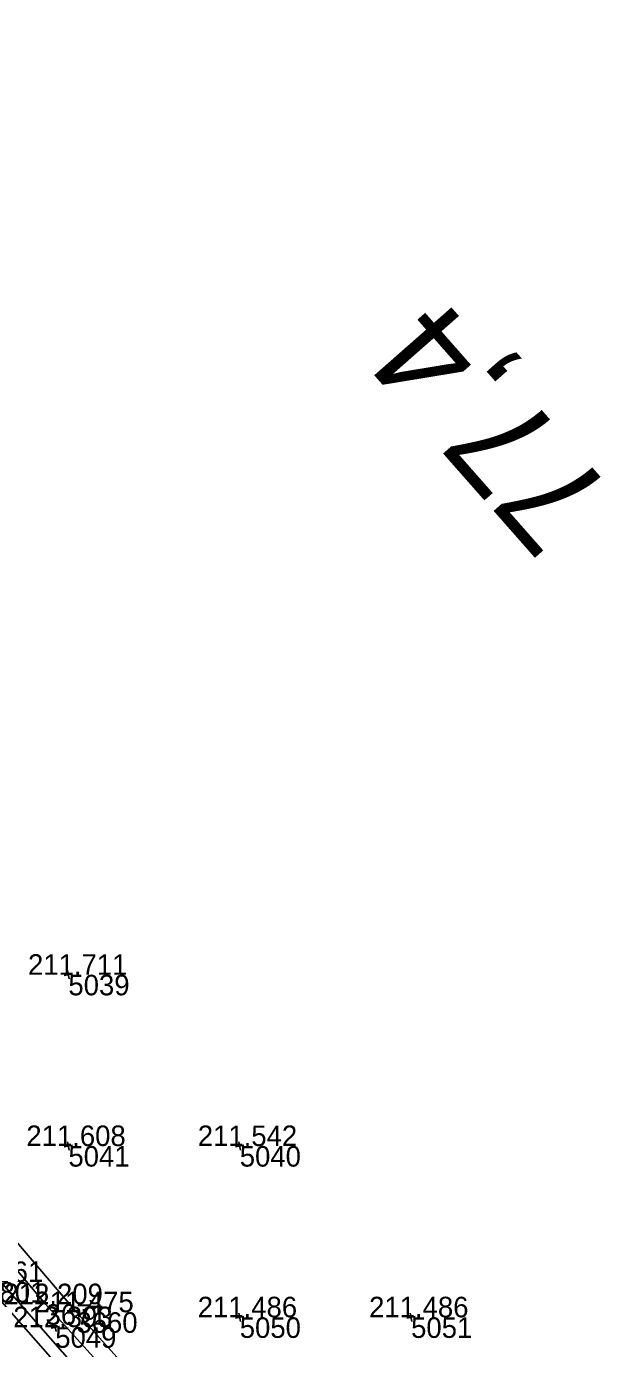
# Model space of a CAD drawing. Extents: x -556590 to -554855, y -1137918 to -1135717.
# Drawn here: x -555552.4 to -555518.9, y -1136561.8 to -1136484.6 of the extents above; entities that cross this region are included whole.
import ezdxf

# ---------------------------------------------------------------- set-up
doc = ezdxf.new("R2010")
doc.units = 0
for name, color, linetype in [('Vrstva 4', 7, 'Continuous'), ('Vrstva 49', 7, 'Continuous'), ('Vrstva 60', 7, 'Continuous'), ('Vrstva 61', 7, 'Continuous'), ('Vrstva 7', 7, 'Continuous')]:
    doc.layers.add(name, color=color, linetype=linetype)

msp = doc.modelspace()

# ---------------------------------------------------------------- linework, layer by layer
at = {"layer": 'Vrstva 4'}
for points in [[(-555527.948, -1136588.271), (-555529.845, -1136586.468), (-555535.205, -1136580.281), (-555544.634, -1136569.624), (-555554.912, -1136557.94), (-555561.607, -1136550.38), (-555568.587, -1136542.487), (-555575.122, -1136534.99), (-555586.388, -1136522.085), (-555596.442, -1136510.594), (-555607.811, -1136497.74), (-555613.591, -1136490.916), (-555614.188, -1136490.137), (-555614.496, -1136489.875), (-555614.865, -1136489.81), (-555615.227, -1136489.544), (-555615.638, -1136488.973), (-555615.944, -1136488.425), (-555617.216, -1136486.813), (-555618.033, -1136485.9), (-555620.12, -1136483.808), (-555629.064, -1136473.626)], [(-555620.889, -1136481.776), (-555617.266, -1136485.877), (-555616.608, -1136486.727), (-555616.229, -1136487.35), (-555615.754, -1136488.048), (-555614.935, -1136489.158), (-555614.508, -1136489.453), (-555614.14, -1136489.564), (-555613.829, -1136489.72), (-555613.471, -1136490.05), (-555612.691, -1136491.001), (-555601.238, -1136504.064), (-555594.724, -1136511.412), (-555586.133, -1136521.236), (-555576.395, -1136532.26), (-555571.093, -1136538.752), (-555569.249, -1136540.97), (-555569.022, -1136541.086), (-555568.815, -1136541.122), (-555568.544, -1136541.236), (-555568.212, -1136541.515), (-555567.584, -1136542.237), (-555558.604, -1136552.63), (-555548.815, -1136563.777)]]:
    msp.add_lwpolyline(points, dxfattribs=at)
at = {"layer": 'Vrstva 49'}
for p, q in [((-555549.754, -1136539.953), (-555550.246, -1136540.047)), ((-555550.047, -1136539.754), (-555549.953, -1136540.246)), ((-555549.754, -1136549.953), (-555550.246, -1136550.047)), ((-555550.047, -1136549.754), (-555549.953, -1136550.246)), ((-555539.754, -1136549.953), (-555540.246, -1136550.047)), ((-555540.047, -1136549.754), (-555539.953, -1136550.246)), ((-555539.754, -1136559.953), (-555540.246, -1136560.047)), ((-555540.047, -1136559.754), (-555539.953, -1136560.246)), ((-555529.754, -1136559.953), (-555530.246, -1136560.047)), ((-555530.047, -1136559.754), (-555529.953, -1136560.246)), ((-555550.521, -1136560.529), (-555551.013, -1136560.623)), ((-555550.814, -1136560.33), (-555550.72, -1136560.822))]:
    msp.add_line(p, q, dxfattribs=at)
for points in [[(-555544.441, -1136566.85), (-555551.334, -1136559.234), (-555556.022, -1136553.665), (-555562.345, -1136546.603), (-555564.741, -1136544.236), (-555565.657, -1136543.328), (-555566.361, -1136542.353), (-555566.72, -1136541.407), (-555567.2, -1136540.125), (-555568.614, -1136537.846), (-555569.574, -1136536.763), (-555570.701, -1136536.259), (-555572.258, -1136535.035), (-555574.629, -1136532.477), (-555578.984, -1136527.537), (-555585.28, -1136520.429), (-555592.352, -1136512.399), (-555598.214, -1136505.509), (-555604.763, -1136498.037), (-555612.017, -1136489.54), (-555614.371, -1136486.921), (-555618.587, -1136482.137)], [(-555616.367, -1136483.595), (-555611.354, -1136489.14), (-555606.835, -1136494.271), (-555598.938, -1136503.31), (-555592.939, -1136510.075), (-555586.393, -1136517.565), (-555578.721, -1136526.276), (-555572.465, -1136533.43), (-555570.363, -1136535.704), (-555569.422, -1136536.555), (-555568.805, -1136537.164), (-555568.091, -1136537.936), (-555566.767, -1136539.559), (-555565.5, -1136541.619), (-555564.932, -1136542.574), (-555564.199, -1136543.353), (-555561.254, -1136546.4), (-555556.075, -1136552.026), (-555549.532, -1136559.703), (-555541.621, -1136568.507), (-555533.546, -1136577.461), (-555526.5, -1136585.626), (-555524.905, -1136587.515), (-555523.504, -1136589.317)]]:
    msp.add_lwpolyline(points, dxfattribs=at)
at = {"layer": 'Vrstva 60'}
for p, q in [((-555550, -1136540), (-555550, -1136540)), ((-555550, -1136550), (-555550, -1136550)), ((-555540, -1136550), (-555540, -1136550)), ((-555551.334, -1136559.234), (-555551.334, -1136559.234)), ((-555549.532, -1136559.703), (-555549.532, -1136559.703)), ((-555540, -1136560), (-555540, -1136560)), ((-555530, -1136560), (-555530, -1136560)), ((-555550.767, -1136560.576), (-555550.767, -1136560.576))]:
    msp.add_line(p, q, dxfattribs=at)

# ---------------------------------------------------------------- texts
for s, p in [('5039', (-555550, -1136541.2)), ('5041', (-555550, -1136551.2)), ('5040', (-555540, -1136551.2)), ('2801', (-555554.912, -1136559.14)), ('3671', (-555551.334, -1136560.434)), ('3660', (-555549.532, -1136560.903)), ('5050', (-555540, -1136561.2)), ('5051', (-555530, -1136561.2)), ('5049', (-555550.767, -1136561.776))]:
    msp.add_text(s, height=1.2, dxfattribs=at).set_placement(p)
at = {"layer": 'Vrstva 61'}
for s, p in [('211.711', (-555552.357, -1136540)), ('211.608', (-555552.454, -1136550)), ('211.542', (-555542.448, -1136550)), ('212.961', (-555557.269, -1136557.94)), ('212.209', (-555553.788, -1136559.234)), ('211.475', (-555551.988, -1136559.703)), ('212.393', (-555553.219, -1136560.576)), ('211.486', (-555542.452, -1136560)), ('211.486', (-555532.452, -1136560))]:
    msp.add_text(s, height=1.2, dxfattribs=at).set_placement(p)
at = {"layer": 'Vrstva 7'}
msp.add_text('77,4', height=6, rotation=131.34397, dxfattribs=at).set_placement((-555518, -1136512))

doc.saveas('drawing.dxf')
